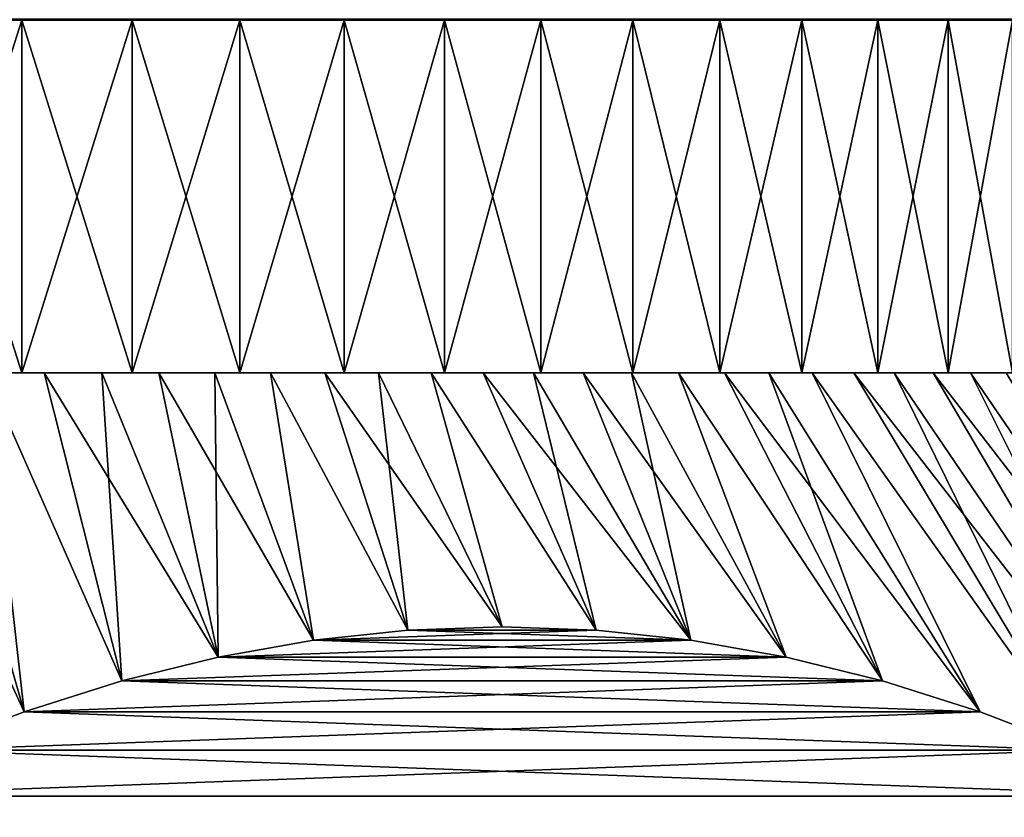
# Model space of a CAD drawing. Header units: metres. Extents: x -105 to 105, y -72 to 59.
# Tile 401 of 414: x 79.08 to 86.06, y 34.3 to 39.95. Entities that reach past the tile are written whole.
import ezdxf

# ---------------------------------------------------------------- set-up
doc = ezdxf.new("R2010")
doc.units = ezdxf.units.M
doc.layers.add('solid_509431_AD150_SW0001', color=7, linetype='CONTINUOUS')

msp = doc.modelspace()

# ---------------------------------------------------------------- linework, layer by layer
at = {"layer": 'solid_509431_AD150_SW0001'}
for points in [[(100.145508, 39.950001, 13.414669), (50.124489, 39.950001, 13.908954), (49.447899, 39.950001, 12.622996)], [(75, 39.950001, 13), (100.145508, 39.950001, 13.414669), (49.447899, 39.950001, 12.622996)], [(49.854492, 39.950001, -13.414669), (99.875511, 39.950001, -13.908954), (100.552101, 39.950001, -12.622996)], [(75, 39.950001, -13), (49.854492, 39.950001, -13.414669), (100.552101, 39.950001, -12.622996)], [(49.854492, 39.950001, -13.414669), (50.570942, 39.950001, -14.678935), (99.875511, 39.950001, -13.908954)], [(99.429054, 39.950001, 14.678935), (50.865784, 39.950001, 15.158812), (50.124489, 39.950001, 13.908954)], [(100.145508, 39.950001, 13.414669), (99.429054, 39.950001, 14.678935), (50.124489, 39.950001, 13.908954)], [(50.570942, 39.950001, -14.678935), (99.134216, 39.950001, -15.158812), (99.875511, 39.950001, -13.908954)], [(50.570942, 39.950001, -14.678935), (51.350864, 39.950001, -15.904978), (99.134216, 39.950001, -15.158812)], [(98.649139, 39.950001, 15.904978), (51.6698, 39.950001, 16.369234), (50.865784, 39.950001, 15.158812)], [(99.429054, 39.950001, 14.678935), (98.649139, 39.950001, 15.904978), (50.865784, 39.950001, 15.158812)], [(51.350864, 39.950001, -15.904978), (98.3302, 39.950001, -16.369234), (99.134216, 39.950001, -15.158812)], [(51.350864, 39.950001, -15.904978), (52.192307, 39.950001, -17.089737), (98.3302, 39.950001, -16.369234)], [(97.807693, 39.950001, 17.089737), (52.534466, 39.950001, 17.537094), (51.6698, 39.950001, 16.369234)], [(98.649139, 39.950001, 15.904978), (97.807693, 39.950001, 17.089737), (51.6698, 39.950001, 16.369234)], [(52.192307, 39.950001, -17.089737), (97.465538, 39.950001, -17.537094), (98.3302, 39.950001, -16.369234)], [(52.192307, 39.950001, -17.089737), (53.093006, 39.950001, -18.230021), (97.465538, 39.950001, -17.537094)], [(96.90699, 39.950001, 18.230021), (53.457558, 39.950001, 18.659399), (52.534466, 39.950001, 17.537094)], [(97.807693, 39.950001, 17.089737), (96.90699, 39.950001, 18.230021), (52.534466, 39.950001, 17.537094)], [(53.093006, 39.950001, -18.230021), (96.542442, 39.950001, -18.659399), (97.465538, 39.950001, -17.537094)], [(53.093006, 39.950001, -18.230021), (54.050678, 39.950001, -19.322937), (96.542442, 39.950001, -18.659399)], [(95.949318, 39.950001, 19.322937), (54.436607, 39.950001, 19.733141), (53.457558, 39.950001, 18.659399)], [(96.90699, 39.950001, 18.230021), (95.949318, 39.950001, 19.322937), (53.457558, 39.950001, 18.659399)], [(54.050678, 39.950001, -19.322937), (95.563393, 39.950001, -19.733141), (96.542442, 39.950001, -18.659399)], [(54.050678, 39.950001, -19.322937), (55.06282, 39.950001, -20.365629), (95.563393, 39.950001, -19.733141)], [(94.93718, 39.950001, 20.365629), (55.46917, 39.950001, 20.75564), (54.436607, 39.950001, 19.733141)], [(95.949318, 39.950001, 19.322937), (94.93718, 39.950001, 20.365629), (54.436607, 39.950001, 19.733141)], [(55.06282, 39.950001, -20.365629), (94.53083, 39.950001, -20.75564), (95.563393, 39.950001, -19.733141)], [(55.06282, 39.950001, -20.365629), (56.126755, 39.950001, -21.355339), (94.53083, 39.950001, -20.75564)], [(93.873245, 39.950001, 21.355339), (56.552456, 39.950001, 21.724138), (55.46917, 39.950001, 20.75564)], [(94.93718, 39.950001, 20.365629), (93.873245, 39.950001, 21.355339), (55.46917, 39.950001, 20.75564)], [(56.126755, 39.950001, -21.355339), (93.44754, 39.950001, -21.724138), (94.53083, 39.950001, -20.75564)], [(56.126755, 39.950001, -21.355339), (57.239807, 39.950001, -22.289581), (93.44754, 39.950001, -21.724138)], [(92.760193, 39.950001, 22.289581), (57.683731, 39.950001, 22.636183), (56.552456, 39.950001, 21.724138)], [(93.873245, 39.950001, 21.355339), (92.760193, 39.950001, 22.289581), (56.552456, 39.950001, 21.724138)], [(57.239807, 39.950001, -22.289581), (92.316269, 39.950001, -22.636183), (93.44754, 39.950001, -21.724138)], [(57.239807, 39.950001, -22.289581), (58.398968, 39.950001, -23.165831), (92.316269, 39.950001, -22.636183)], [(91.601036, 39.950001, 23.165831), (58.860031, 39.950001, 23.489388), (57.683731, 39.950001, 22.636183)], [(92.760193, 39.950001, 22.289581), (91.601036, 39.950001, 23.165831), (57.683731, 39.950001, 22.636183)], [(58.398968, 39.950001, -23.165831), (91.139969, 39.950001, -23.489388), (92.316269, 39.950001, -22.636183)], [(58.398968, 39.950001, -23.165831), (59.601337, 39.950001, -23.981892), (91.139969, 39.950001, -23.489388)], [(90.398659, 39.950001, 23.981892), (60.078243, 39.950001, 24.281498), (58.860031, 39.950001, 23.489388)], [(91.601036, 39.950001, 23.165831), (90.398659, 39.950001, 23.981892), (58.860031, 39.950001, 23.489388)], [(59.601337, 39.950001, -23.981892), (89.921761, 39.950001, -24.281498), (91.139969, 39.950001, -23.489388)], [(59.601337, 39.950001, -23.981892), (60.843719, 39.950001, -24.735596), (89.921761, 39.950001, -24.281498)], [(89.156281, 39.950001, 24.735596), (61.335308, 39.950001, 25.010521), (60.078243, 39.950001, 24.281498)], [(90.398659, 39.950001, 23.981892), (89.156281, 39.950001, 24.735596), (60.078243, 39.950001, 24.281498)], [(60.843719, 39.950001, -24.735596), (88.664688, 39.950001, -25.010521), (89.921761, 39.950001, -24.281498)], [(60.843719, 39.950001, -24.735596), (62.122887, 39.950001, -25.424986), (88.664688, 39.950001, -25.010521)], [(87.877113, 39.950001, 25.424986), (62.627831, 39.950001, 25.67449), (61.335308, 39.950001, 25.010521)], [(89.156281, 39.950001, 24.735596), (87.877113, 39.950001, 25.424986), (61.335308, 39.950001, 25.010521)], [(62.122887, 39.950001, -25.424986), (87.372169, 39.950001, -25.67449), (88.664688, 39.950001, -25.010521)], [(62.122887, 39.950001, -25.424986), (63.435577, 39.950001, -26.048302), (87.372169, 39.950001, -25.67449)], [(86.564423, 39.950001, 26.048302), (63.952572, 39.950001, 26.27174), (62.627831, 39.950001, 25.67449)], [(87.877113, 39.950001, 25.424986), (86.564423, 39.950001, 26.048302), (62.627831, 39.950001, 25.67449)], [(63.435577, 39.950001, -26.048302), (86.047424, 39.950001, -26.27174), (87.372169, 39.950001, -25.67449)], [(63.435577, 39.950001, -26.048302), (64.778259, 39.950001, -26.603872), (86.047424, 39.950001, -26.27174)], [(85.221741, 39.950001, 26.603872), (65.306015, 39.950001, 26.800684), (63.952572, 39.950001, 26.27174)], [(86.564423, 39.950001, 26.048302), (85.221741, 39.950001, 26.603872), (63.952572, 39.950001, 26.27174)], [(64.778259, 39.950001, -26.603872), (84.693985, 39.950001, -26.800684), (86.047424, 39.950001, -26.27174)], [(64.778259, 39.950001, -26.603872), (66.147591, 39.950001, -27.090307), (84.693985, 39.950001, -26.800684)], [(83.852409, 39.950001, 27.090307), (66.684639, 39.950001, 27.259947), (65.306015, 39.950001, 26.800684)], [(85.221741, 39.950001, 26.603872), (83.852409, 39.950001, 27.090307), (65.306015, 39.950001, 26.800684)], [(66.147591, 39.950001, -27.090307), (83.315361, 39.950001, -27.259947), (84.693985, 39.950001, -26.800684)], [(66.147591, 39.950001, -27.090307), (67.539879, 39.950001, -27.5063), (83.315361, 39.950001, -27.259947)], [(82.460121, 39.950001, 27.5063), (68.08493, 39.950001, 27.648359), (66.684639, 39.950001, 27.259947)], [(83.852409, 39.950001, 27.090307), (82.460121, 39.950001, 27.5063), (66.684639, 39.950001, 27.259947)], [(67.539879, 39.950001, -27.5063), (81.91507, 39.950001, -27.648359), (83.315361, 39.950001, -27.259947)], [(67.539879, 39.950001, -27.5063), (68.951584, 39.950001, -27.850792), (81.91507, 39.950001, -27.648359)], [(81.048416, 39.950001, 27.850792), (69.50312, 39.950001, 27.964876), (68.08493, 39.950001, 27.648359)], [(82.460121, 39.950001, 27.5063), (81.048416, 39.950001, 27.850792), (68.08493, 39.950001, 27.648359)], [(68.951584, 39.950001, -27.850792), (80.49688, 39.950001, -27.964876), (81.91507, 39.950001, -27.648359)], [(68.951584, 39.950001, -27.850792), (70.379036, 39.950001, -28.122885), (80.49688, 39.950001, -27.964876)], [(79.620964, 39.950001, 28.122885), (70.935684, 39.950001, 28.20871), (69.50312, 39.950001, 27.964876)], [(81.048416, 39.950001, 27.850792), (79.620964, 39.950001, 28.122885), (69.50312, 39.950001, 27.964876)], [(70.379036, 39.950001, -28.122885), (79.064316, 39.950001, -28.20871), (80.49688, 39.950001, -27.964876)], [(79.620964, 39.950001, 28.122885), (78.181564, 39.950001, 28.321857), (70.935684, 39.950001, 28.20871)], [(75.832916, 39.950001, 12.973289), (100.145508, 39.950001, 13.414669), (75, 39.950001, 13)], [(75.832916, 39.950001, -12.973289), (75, 39.950001, -13), (100.552101, 39.950001, -12.622996)], [(75.832916, 39.950001, 12.973289), (76.662392, 39.950001, 12.893271), (100.145508, 39.950001, 13.414669)], [(76.662392, 39.950001, -12.893271), (75.832916, 39.950001, -12.973289), (100.552101, 39.950001, -12.622996)], [(76.662392, 39.950001, 12.893271), (77.485069, 39.950001, 12.760267), (100.145508, 39.950001, 13.414669)], [(77.485069, 39.950001, -12.760267), (76.662392, 39.950001, -12.893271), (100.552101, 39.950001, -12.622996)], [(77.485069, 39.950001, 12.760267), (78.297501, 39.950001, 12.574837), (100.145508, 39.950001, 13.414669)], [(78.297501, 39.950001, -12.574837), (77.485069, 39.950001, -12.760267), (100.552101, 39.950001, -12.622996)], [(79.339127, 39.958004, 28.324324), (77.898956, 39.958004, 28.507744), (78.181564, 39.950001, 28.321857)], [(77.898956, 39.958004, -28.507744), (79.339127, 39.958004, -28.324324), (79.064316, 39.950001, -28.20871)], [(79.339127, 39.958004, 28.324324), (78.181564, 39.950001, 28.321857), (79.620964, 39.950001, 28.122885)], [(78.297501, 39.950001, 12.574837), (78.297501, 37.450001, 12.574837), (79.09642, 37.450001, 12.337721)], [(78.297501, 39.950001, 12.574837), (79.09642, 37.450001, 12.337721), (79.09642, 39.950001, 12.337721)], [(79.09642, 39.950001, -12.337721), (79.09642, 37.450001, -12.337721), (78.297501, 37.450001, -12.574837)], [(79.09642, 39.950001, -12.337721), (78.297501, 37.450001, -12.574837), (78.297501, 39.950001, -12.574837)], [(78.297501, 39.950001, 12.574837), (79.09642, 39.950001, 12.337721), (100.145508, 39.950001, 13.414669)], [(78.297501, 39.950001, -12.574837), (100.552101, 39.950001, -12.622996), (101.1623, 39.950001, -11.304154)], [(79.09642, 39.950001, -12.337721), (78.297501, 39.950001, -12.574837), (101.1623, 39.950001, -11.304154)], [(79.339127, 39.958004, -28.324324), (80.49688, 39.950001, -27.964876), (79.064316, 39.950001, -28.20871)], [(79.09642, 39.950001, 12.337721), (79.09642, 37.450001, 12.337721), (79.878456, 37.450001, 12.049923)], [(79.09642, 39.950001, 12.337721), (79.878456, 37.450001, 12.049923), (79.878456, 39.950001, 12.049923)], [(79.878456, 39.950001, -12.049923), (79.878456, 37.450001, -12.049923), (79.09642, 37.450001, -12.337721)], [(79.878456, 39.950001, -12.049923), (79.09642, 37.450001, -12.337721), (79.09642, 39.950001, -12.337721)], [(79.09642, 39.950001, 12.337721), (100.79657, 39.950001, 12.115568), (100.145508, 39.950001, 13.414669)], [(79.09642, 39.950001, 12.337721), (79.878456, 39.950001, 12.049923), (100.79657, 39.950001, 12.115568)], [(79.878456, 39.950001, -12.049923), (79.09642, 39.950001, -12.337721), (101.1623, 39.950001, -11.304154)], [(80.768158, 39.958004, 28.068197), (79.339127, 39.958004, 28.324324), (79.620964, 39.950001, 28.122885)], [(79.339127, 39.958004, -28.324324), (80.768158, 39.958004, -28.068197), (80.49688, 39.950001, -27.964876)], [(80.768158, 39.958004, 28.068197), (79.620964, 39.950001, 28.122885), (81.048416, 39.950001, 27.850792)], [(79.878456, 39.950001, 12.049923), (79.878456, 37.450001, 12.049923), (80.640503, 37.450001, 11.712588)], [(79.878456, 39.950001, 12.049923), (80.640503, 37.450001, 11.712588), (80.640503, 39.950001, 11.712588)], [(80.640503, 39.950001, -11.712588), (80.640503, 37.450001, -11.712588), (79.878456, 37.450001, -12.049923)], [(80.640503, 39.950001, -11.712588), (79.878456, 37.450001, -12.049923), (79.878456, 39.950001, -12.049923)], [(79.878456, 39.950001, 12.049923), (80.640503, 39.950001, 11.712588), (100.79657, 39.950001, 12.115568)], [(80.640503, 39.950001, -11.712588), (79.878456, 39.950001, -12.049923), (101.1623, 39.950001, -11.304154)], [(80.768158, 39.958004, -28.068197), (81.91507, 39.950001, -27.648359), (80.49688, 39.950001, -27.964876)], [(80.640503, 39.950001, 11.712588), (80.640503, 37.450001, 11.712588), (81.379318, 37.450001, 11.32715)], [(80.640503, 39.950001, 11.712588), (81.379318, 37.450001, 11.32715), (81.379318, 39.950001, 11.32715)], [(81.379318, 39.950001, -11.32715), (81.379318, 37.450001, -11.32715), (80.640503, 37.450001, -11.712588)], [(81.379318, 39.950001, -11.32715), (80.640503, 37.450001, -11.712588), (80.640503, 39.950001, -11.712588)], [(80.640503, 39.950001, 11.712588), (81.379318, 39.950001, 11.32715), (100.79657, 39.950001, 12.115568)], [(81.379318, 39.950001, -11.32715), (80.640503, 39.950001, -11.712588), (101.1623, 39.950001, -11.304154)], [(82.182388, 39.958004, 27.740019), (80.768158, 39.958004, 28.068197), (81.048416, 39.950001, 27.850792)], [(80.768158, 39.958004, -28.068197), (82.182388, 39.958004, -27.740019), (81.91507, 39.950001, -27.648359)], [(82.182388, 39.958004, 27.740019), (81.048416, 39.950001, 27.850792), (82.460121, 39.950001, 27.5063)], [(81.379318, 39.950001, 11.32715), (81.379318, 37.450001, 11.32715), (82.091965, 37.450001, 10.895137)], [(81.379318, 39.950001, 11.32715), (82.091965, 37.450001, 10.895137), (82.091965, 39.950001, 10.895137)], [(82.091965, 39.950001, -10.895137), (82.091965, 37.450001, -10.895137), (81.379318, 37.450001, -11.32715)], [(82.091965, 39.950001, -10.895137), (81.379318, 37.450001, -11.32715), (81.379318, 39.950001, -11.32715)], [(81.379318, 39.950001, 11.32715), (82.091965, 39.950001, 10.895137), (100.79657, 39.950001, 12.115568)], [(82.091965, 39.950001, -10.895137), (81.379318, 39.950001, -11.32715), (101.1623, 39.950001, -11.304154)], [(82.182388, 39.958004, -27.740019), (83.315361, 39.950001, -27.259947), (81.91507, 39.950001, -27.648359)], [(82.091965, 39.950001, 10.895137), (82.091965, 37.450001, 10.895137), (82.775429, 37.450001, 10.418385)], [(82.091965, 39.950001, 10.895137), (82.775429, 37.450001, 10.418385), (82.775429, 39.950001, 10.418385)], [(82.775429, 39.950001, -10.418385), (82.775429, 37.450001, -10.418385), (82.091965, 37.450001, -10.895137)], [(82.775429, 39.950001, -10.418385), (82.091965, 37.450001, -10.895137), (82.091965, 39.950001, -10.895137)], [(82.091965, 39.950001, 10.895137), (101.380569, 39.950001, 10.784958), (100.79657, 39.950001, 12.115568)], [(82.091965, 39.950001, 10.895137), (82.775429, 39.950001, 10.418385), (101.380569, 39.950001, 10.784958)], [(82.091965, 39.950001, -10.895137), (101.1623, 39.950001, -11.304154), (101.70446, 39.950001, -9.955989)], [(82.775429, 39.950001, -10.418385), (82.091965, 39.950001, -10.895137), (101.70446, 39.950001, -9.955989)], [(83.578178, 39.958004, 27.340633), (82.182388, 39.958004, 27.740019), (82.460121, 39.950001, 27.5063)], [(82.182388, 39.958004, -27.740019), (83.578178, 39.958004, -27.340633), (83.315361, 39.950001, -27.259947)], [(83.578178, 39.958004, 27.340633), (82.460121, 39.950001, 27.5063), (83.852409, 39.950001, 27.090307)], [(82.775429, 39.950001, 10.418385), (82.775429, 37.450001, 10.418385), (83.426979, 37.450001, 9.898787)], [(82.775429, 39.950001, 10.418385), (83.426979, 37.450001, 9.898787), (83.426979, 39.950001, 9.898787)], [(83.426979, 39.950001, -9.898787), (83.426979, 37.450001, -9.898787), (82.775429, 37.450001, -10.418385)], [(83.426979, 39.950001, -9.898787), (82.775429, 37.450001, -10.418385), (82.775429, 39.950001, -10.418385)], [(82.775429, 39.950001, 10.418385), (83.426979, 39.950001, 9.898787), (101.380569, 39.950001, 10.784958)], [(83.426979, 39.950001, -9.898787), (82.775429, 39.950001, -10.418385), (101.70446, 39.950001, -9.955989)], [(83.578178, 39.958004, -27.340633), (84.693985, 39.950001, -26.800684), (83.315361, 39.950001, -27.259947)], [(83.426979, 39.950001, 9.898787), (83.426979, 37.450001, 9.898787), (84.043869, 37.450001, 9.338548)], [(83.426979, 39.950001, 9.898787), (84.043869, 37.450001, 9.338548), (84.043869, 39.950001, 9.338548)], [(84.043869, 39.950001, -9.338548), (84.043869, 37.450001, -9.338548), (83.426979, 37.450001, -9.898787)], [(84.043869, 39.950001, -9.338548), (83.426979, 37.450001, -9.898787), (83.426979, 39.950001, -9.898787)], [(83.426979, 39.950001, 9.898787), (101.895988, 39.950001, 9.42634), (101.380569, 39.950001, 10.784958)], [(83.426979, 39.950001, 9.898787), (84.043869, 39.950001, 9.338548), (101.895988, 39.950001, 9.42634)], [(83.426979, 39.950001, -9.898787), (101.70446, 39.950001, -9.955989), (102.177216, 39.950001, -8.581896)], [(84.043869, 39.950001, -9.338548), (83.426979, 39.950001, -9.898787), (102.177216, 39.950001, -8.581896)], [(84.95195, 39.958004, 26.871063), (83.578178, 39.958004, 27.340633), (83.852409, 39.950001, 27.090307)], [(83.578178, 39.958004, -27.340633), (84.95195, 39.958004, -26.871063), (84.693985, 39.950001, -26.800684)], [(84.95195, 39.958004, 26.871063), (83.852409, 39.950001, 27.090307), (85.221741, 39.950001, 26.603872)], [(84.043869, 39.950001, 9.338548), (84.043869, 37.450001, 9.338548), (84.623619, 37.450001, 8.739902)], [(84.043869, 39.950001, 9.338548), (84.623619, 37.450001, 8.739902), (84.623619, 39.950001, 8.739902)], [(84.623619, 39.950001, -8.739902), (84.623619, 37.450001, -8.739902), (84.043869, 37.450001, -9.338548)], [(84.623619, 39.950001, -8.739902), (84.043869, 37.450001, -9.338548), (84.043869, 39.950001, -9.338548)], [(84.043869, 39.950001, 9.338548), (84.623619, 39.950001, 8.739902), (101.895988, 39.950001, 9.42634)], [(84.623619, 39.950001, -8.739902), (84.043869, 39.950001, -9.338548), (102.177216, 39.950001, -8.581896)], [(84.623619, 39.950001, 8.739902), (84.623619, 37.450001, 8.739902), (85.163803, 37.450001, 8.105371)], [(84.623619, 39.950001, 8.739902), (85.163803, 37.450001, 8.105371), (85.163803, 39.950001, 8.105371)], [(85.163803, 39.950001, -8.105371), (85.163803, 37.450001, -8.105371), (84.623619, 37.450001, -8.739902)], [(85.163803, 39.950001, -8.105371), (84.623619, 37.450001, -8.739902), (84.623619, 39.950001, -8.739902)], [(84.623619, 39.950001, 8.739902), (85.163803, 39.950001, 8.105371), (101.895988, 39.950001, 9.42634)], [(85.163803, 39.950001, -8.105371), (84.623619, 39.950001, -8.739902), (102.177216, 39.950001, -8.581896)], [(84.95195, 39.958004, -26.871063), (86.047424, 39.950001, -26.27174), (84.693985, 39.950001, -26.800684)], [(86.300171, 39.958004, 26.332518), (84.95195, 39.958004, 26.871063), (85.221741, 39.950001, 26.603872)], [(84.95195, 39.958004, -26.871063), (86.300171, 39.958004, -26.332518), (86.047424, 39.950001, -26.27174)], [(85.163803, 39.950001, 8.105371), (85.163803, 37.450001, 8.105371), (85.662239, 37.450001, 7.437512)], [(85.163803, 39.950001, 8.105371), (85.662239, 37.450001, 7.437512), (85.662239, 39.950001, 7.437512)], [(85.662239, 39.950001, -7.437512), (85.662239, 37.450001, -7.437512), (85.163803, 37.450001, -8.105371)], [(85.662239, 39.950001, -7.437512), (85.163803, 37.450001, -8.105371), (85.163803, 39.950001, -8.105371)], [(85.163803, 39.950001, 8.105371), (102.341484, 39.950001, 8.04323), (101.895988, 39.950001, 9.42634)], [(85.163803, 39.950001, 8.105371), (85.662239, 39.950001, 7.437512), (102.341484, 39.950001, 8.04323)], [(85.163803, 39.950001, -8.105371), (102.177216, 39.950001, -8.581896), (102.579315, 39.950001, -7.185497)], [(85.662239, 39.950001, -7.437512), (85.163803, 39.950001, -8.105371), (102.579315, 39.950001, -7.185497)], [(86.300171, 39.958004, 26.332518), (85.221741, 39.950001, 26.603872), (86.564423, 39.950001, 26.048302)], [(85.662239, 39.950001, 7.437512), (85.662239, 37.450001, 7.437512), (86.116852, 37.450001, 6.739104)], [(85.662239, 39.950001, 7.437512), (86.116852, 37.450001, 6.739104), (86.116852, 39.950001, 6.739104)], [(86.116852, 39.950001, -6.739104), (86.116852, 37.450001, -6.739104), (85.662239, 37.450001, -7.437512)], [(86.116852, 39.950001, -6.739104), (85.662239, 37.450001, -7.437512), (85.662239, 39.950001, -7.437512)], [(85.662239, 39.950001, 7.437512), (86.116852, 39.950001, 6.739104), (102.341484, 39.950001, 8.04323)], [(86.116852, 39.950001, -6.739104), (85.662239, 39.950001, -7.437512), (102.579315, 39.950001, -7.185497)], [(86.300171, 39.958004, -26.332518), (87.372169, 39.950001, -25.67449), (86.047424, 39.950001, -26.27174)], [(76.662392, 37.450001, 12.893271), (78.841141, 37.450001, 12.942011), (79.253929, 37.450001, 12.812263)], [(77.485069, 37.450001, 12.760267), (76.662392, 37.450001, 12.893271), (79.253929, 37.450001, 12.812263)], [(76.662392, 37.450001, -12.893271), (79.253929, 37.450001, -12.812263), (78.841141, 37.450001, -12.942011)], [(76.662392, 37.450001, -12.893271), (77.485069, 37.450001, -12.760267), (79.253929, 37.450001, -12.812263)], [(77.485069, 37.450001, 12.760267), (79.253929, 37.450001, 12.812263), (79.66243, 37.450001, 12.669319)], [(78.297501, 37.450001, 12.574837), (77.485069, 37.450001, 12.760267), (79.66243, 37.450001, 12.669319)], [(77.485069, 37.450001, -12.760267), (79.66243, 37.450001, -12.669319), (79.253929, 37.450001, -12.812263)], [(77.485069, 37.450001, -12.760267), (78.297501, 37.450001, -12.574837), (79.66243, 37.450001, -12.669319)], [(79.111633, 35.047756, 14.946653), (78.424362, 37.450001, 13.058473), (78.004021, 37.450001, 13.161527)], [(78.404137, 34.776466, 15.355131), (79.111633, 35.047756, 14.946653), (78.004021, 37.450001, 13.161527)], [(78.297501, 37.450001, 12.574837), (80.066147, 37.450001, 12.513359), (80.464531, 37.450001, 12.344591)], [(79.09642, 37.450001, 12.337721), (78.297501, 37.450001, 12.574837), (80.464531, 37.450001, 12.344591)], [(78.297501, 37.450001, 12.574837), (79.66243, 37.450001, 12.669319), (80.066147, 37.450001, 12.513359)], [(78.297501, 37.450001, -12.574837), (80.066147, 37.450001, -12.513359), (79.66243, 37.450001, -12.669319)], [(78.297501, 37.450001, -12.574837), (79.09642, 37.450001, -12.337721), (80.066147, 37.450001, -12.513359)], [(79.111641, 35.047756, -14.946653), (78.404137, 34.776466, -15.355131), (78.424362, 37.450001, -13.058473)], [(79.111633, 35.047756, 14.946653), (78.841141, 37.450001, 12.942011), (78.424362, 37.450001, 13.058473)], [(79.111641, 35.047756, -14.946653), (78.424362, 37.450001, -13.058473), (78.841141, 37.450001, -12.942011)], [(79.804718, 35.266644, 14.546502), (79.253929, 37.450001, 12.812263), (78.841141, 37.450001, 12.942011)], [(79.111633, 35.047756, 14.946653), (79.804718, 35.266644, 14.546502), (78.841141, 37.450001, 12.942011)], [(79.804718, 35.266644, -14.546501), (78.841141, 37.450001, -12.942011), (79.253929, 37.450001, -12.812263)], [(79.804718, 35.266644, -14.546501), (79.111641, 35.047756, -14.946653), (78.841141, 37.450001, -12.942011)], [(79.09642, 37.450001, 12.337721), (80.464531, 37.450001, 12.344591), (80.857407, 37.450001, 12.163089)], [(79.878456, 37.450001, 12.049923), (79.09642, 37.450001, 12.337721), (80.857407, 37.450001, 12.163089)], [(79.09642, 37.450001, -12.337721), (80.464531, 37.450001, -12.344591), (80.066147, 37.450001, -12.513359)], [(79.09642, 37.450001, -12.337721), (80.857407, 37.450001, -12.163089), (80.464531, 37.450001, -12.344591)], [(79.09642, 37.450001, -12.337721), (79.878456, 37.450001, -12.049923), (80.857407, 37.450001, -12.163089)], [(80.486938, 35.435154, 14.152622), (79.66243, 37.450001, 12.669319), (79.253929, 37.450001, 12.812263)], [(79.804718, 35.266644, 14.546502), (80.486938, 35.435154, 14.152622), (79.253929, 37.450001, 12.812263)], [(79.804718, 35.266644, -14.546501), (79.253929, 37.450001, -12.812263), (79.66243, 37.450001, -12.669319)], [(80.486938, 35.435154, 14.152622), (80.066147, 37.450001, 12.513359), (79.66243, 37.450001, 12.669319)], [(80.486938, 35.435154, -14.152621), (79.66243, 37.450001, -12.669319), (80.066147, 37.450001, -12.513359)], [(80.486938, 35.435154, -14.152621), (79.804718, 35.266644, -14.546501), (79.66243, 37.450001, -12.669319)], [(79.878456, 37.450001, 12.049923), (81.244286, 37.450001, 11.969079), (81.624733, 37.450001, 11.762776)], [(80.640503, 37.450001, 11.712588), (79.878456, 37.450001, 12.049923), (81.624733, 37.450001, 11.762776)], [(79.878456, 37.450001, 12.049923), (80.857407, 37.450001, 12.163089), (81.244286, 37.450001, 11.969079)], [(79.878456, 37.450001, -12.049923), (81.244286, 37.450001, -11.969079), (80.857407, 37.450001, -12.163089)], [(79.878456, 37.450001, -12.049923), (80.640503, 37.450001, -11.712588), (81.244286, 37.450001, -11.969079)], [(81.161934, 35.554764, 13.762916), (80.464531, 37.450001, 12.344591), (80.066147, 37.450001, 12.513359)], [(80.486938, 35.435154, 14.152622), (81.161934, 35.554764, 13.762916), (80.066147, 37.450001, 12.513359)], [(80.486938, 35.435154, -14.152621), (80.066147, 37.450001, -12.513359), (80.464531, 37.450001, -12.344591)], [(81.161934, 35.554764, 13.762916), (80.857407, 37.450001, 12.163089), (80.464531, 37.450001, 12.344591)], [(81.161934, 35.554764, -13.762915), (80.464531, 37.450001, -12.344591), (80.857407, 37.450001, -12.163089)], [(81.161934, 35.554764, -13.762915), (80.486938, 35.435154, -14.152621), (80.464531, 37.450001, -12.344591)], [(80.640503, 37.450001, 11.712588), (81.624733, 37.450001, 11.762776), (81.99826, 37.450001, 11.544454)], [(81.379318, 37.450001, 11.32715), (80.640503, 37.450001, 11.712588), (81.99826, 37.450001, 11.544454)], [(80.640503, 37.450001, -11.712588), (81.624733, 37.450001, -11.762776), (81.244286, 37.450001, -11.969079)], [(80.640503, 37.450001, -11.712588), (81.99826, 37.450001, -11.544454), (81.624733, 37.450001, -11.762776)], [(80.640503, 37.450001, -11.712588), (81.379318, 37.450001, -11.32715), (81.99826, 37.450001, -11.544454)], [(81.832092, 35.626225, 13.375996), (81.244286, 37.450001, 11.969079), (80.857407, 37.450001, 12.163089)], [(81.161934, 35.554764, 13.762916), (81.832092, 35.626225, 13.375996), (80.857407, 37.450001, 12.163089)], [(81.8321, 35.626225, -13.375995), (80.857407, 37.450001, -12.163089), (81.244286, 37.450001, -11.969079)], [(81.8321, 35.626225, -13.375995), (81.161934, 35.554764, -13.762915), (80.857407, 37.450001, -12.163089)], [(82.5, 35.650002, 12.990382), (81.624733, 37.450001, 11.762776), (81.244286, 37.450001, 11.969079)], [(81.832092, 35.626225, 13.375996), (82.5, 35.650002, 12.990382), (81.244286, 37.450001, 11.969079)], [(81.8321, 35.626225, -13.375995), (81.244286, 37.450001, -11.969079), (81.624733, 37.450001, -11.762776)], [(81.379318, 37.450001, 11.32715), (82.364716, 37.450001, 11.314191), (82.723602, 37.450001, 11.072307)], [(82.091965, 37.450001, 10.895137), (81.379318, 37.450001, 11.32715), (82.723602, 37.450001, 11.072307)], [(81.379318, 37.450001, 11.32715), (81.99826, 37.450001, 11.544454), (82.364716, 37.450001, 11.314191)], [(81.379318, 37.450001, -11.32715), (82.364716, 37.450001, -11.314191), (81.99826, 37.450001, -11.544454)], [(81.379318, 37.450001, -11.32715), (82.091965, 37.450001, -10.895137), (82.364716, 37.450001, -11.314191)], [(82.5, 35.650002, 12.990382), (81.99826, 37.450001, 11.544454), (81.624733, 37.450001, 11.762776)], [(82.5, 35.650002, -12.99038), (81.624733, 37.450001, -11.762776), (81.99826, 37.450001, -11.544454)], [(82.5, 35.650002, -12.99038), (81.8321, 35.626225, -13.375995), (81.624733, 37.450001, -11.762776)], [(83.1679, 35.626225, 12.604768), (82.364716, 37.450001, 11.314191), (81.99826, 37.450001, 11.544454)], [(82.5, 35.650002, 12.990382), (83.1679, 35.626225, 12.604768), (81.99826, 37.450001, 11.544454)], [(83.167908, 35.626225, -12.604767), (81.99826, 37.450001, -11.544454), (82.364716, 37.450001, -11.314191)], [(83.167908, 35.626225, -12.604767), (82.5, 35.650002, -12.99038), (81.99826, 37.450001, -11.544454)], [(82.091965, 37.450001, 10.895137), (83.074486, 37.450001, 10.81909), (83.417091, 37.450001, 10.554745)], [(82.775429, 37.450001, 10.418385), (82.091965, 37.450001, 10.895137), (83.417091, 37.450001, 10.554745)], [(82.091965, 37.450001, 10.895137), (82.723602, 37.450001, 11.072307), (83.074486, 37.450001, 10.81909)], [(82.091965, 37.450001, -10.895137), (82.723602, 37.450001, -11.072307), (82.364716, 37.450001, -11.314191)], [(82.091965, 37.450001, -10.895137), (83.074486, 37.450001, -10.81909), (82.723602, 37.450001, -11.072307)], [(82.091965, 37.450001, -10.895137), (82.775429, 37.450001, -10.418385), (83.074486, 37.450001, -10.81909)], [(83.838066, 35.554764, 12.217848), (82.723602, 37.450001, 11.072307), (82.364716, 37.450001, 11.314191)], [(83.1679, 35.626225, 12.604768), (83.838066, 35.554764, 12.217848), (82.364716, 37.450001, 11.314191)], [(83.167908, 35.626225, -12.604767), (82.364716, 37.450001, -11.314191), (82.723602, 37.450001, -11.072307)], [(83.838066, 35.554764, 12.217848), (83.074486, 37.450001, 10.81909), (82.723602, 37.450001, 11.072307)], [(83.838066, 35.554764, -12.217846), (82.723602, 37.450001, -11.072307), (83.074486, 37.450001, -10.81909)], [(83.838066, 35.554764, -12.217846), (83.167908, 35.626225, -12.604767), (82.723602, 37.450001, -11.072307)], [(82.775429, 37.450001, 10.418385), (83.751091, 37.450001, 10.279511), (84.076103, 37.450001, 9.993717)], [(83.426979, 37.450001, 9.898787), (82.775429, 37.450001, 10.418385), (84.076103, 37.450001, 9.993717)], [(82.775429, 37.450001, 10.418385), (83.417091, 37.450001, 10.554745), (83.751091, 37.450001, 10.279511)], [(82.775429, 37.450001, -10.418385), (83.417091, 37.450001, -10.554745), (83.074486, 37.450001, -10.81909)], [(82.775429, 37.450001, -10.418385), (83.751091, 37.450001, -10.279511), (83.417091, 37.450001, -10.554745)], [(82.775429, 37.450001, -10.418385), (83.426979, 37.450001, -9.898787), (83.751091, 37.450001, -10.279511)], [(84.513062, 35.435154, 11.828141), (83.417091, 37.450001, 10.554745), (83.074486, 37.450001, 10.81909)], [(83.838066, 35.554764, 12.217848), (84.513062, 35.435154, 11.828141), (83.074486, 37.450001, 10.81909)], [(83.838066, 35.554764, -12.217846), (83.074486, 37.450001, -10.81909), (83.417091, 37.450001, -10.554745)], [(84.513062, 35.435154, 11.828141), (83.751091, 37.450001, 10.279511), (83.417091, 37.450001, 10.554745)], [(84.513062, 35.435154, -11.82814), (83.417091, 37.450001, -10.554745), (83.751091, 37.450001, -10.279511)], [(84.513062, 35.435154, -11.82814), (83.838066, 35.554764, -12.217846), (83.417091, 37.450001, -10.554745)], [(83.426979, 37.450001, 9.898787), (84.391678, 37.450001, 9.697756), (84.697701, 37.450001, 9.391726)], [(84.043869, 37.450001, 9.338548), (83.426979, 37.450001, 9.898787), (84.697701, 37.450001, 9.391726)], [(83.426979, 37.450001, 9.898787), (84.076103, 37.450001, 9.993717), (84.391678, 37.450001, 9.697756)], [(83.426979, 37.450001, -9.898787), (84.076103, 37.450001, -9.993717), (83.751091, 37.450001, -10.279511)], [(83.426979, 37.450001, -9.898787), (84.391678, 37.450001, -9.697756), (84.076103, 37.450001, -9.993717)], [(83.426979, 37.450001, -9.898787), (84.043869, 37.450001, -9.338548), (84.391678, 37.450001, -9.697756)], [(85.195282, 35.266644, 11.43426), (84.076103, 37.450001, 9.993717), (83.751091, 37.450001, 10.279511)], [(84.513062, 35.435154, 11.828141), (85.195282, 35.266644, 11.43426), (83.751091, 37.450001, 10.279511)], [(85.195282, 35.266644, -11.434259), (83.751091, 37.450001, -10.279511), (84.076103, 37.450001, -9.993717)], [(85.195282, 35.266644, -11.434259), (84.513062, 35.435154, -11.82814), (83.751091, 37.450001, -10.279511)], [(84.043869, 37.450001, 9.338548), (84.993767, 37.450001, 9.076042), (85.279549, 37.450001, 8.751051)], [(84.623619, 37.450001, 8.739902), (84.043869, 37.450001, 9.338548), (85.279549, 37.450001, 8.751051)], [(84.043869, 37.450001, 9.338548), (84.697701, 37.450001, 9.391726), (84.993767, 37.450001, 9.076042)], [(84.043869, 37.450001, -9.338548), (84.697701, 37.450001, -9.391726), (84.391678, 37.450001, -9.697756)], [(84.043869, 37.450001, -9.338548), (84.993767, 37.450001, -9.076042), (84.697701, 37.450001, -9.391726)], [(84.043869, 37.450001, -9.338548), (84.623619, 37.450001, -8.739902), (84.993767, 37.450001, -9.076042)], [(85.888359, 35.047756, 11.034109), (84.391678, 37.450001, 9.697756), (84.076103, 37.450001, 9.993717)], [(85.195282, 35.266644, 11.43426), (85.888359, 35.047756, 11.034109), (84.076103, 37.450001, 9.993717)], [(85.195282, 35.266644, -11.434259), (84.076103, 37.450001, -9.993717), (84.391678, 37.450001, -9.697756)], [(85.888359, 35.047756, 11.034109), (84.697701, 37.450001, 9.391726), (84.391678, 37.450001, 9.697756)], [(85.888367, 35.047756, -11.034109), (84.391678, 37.450001, -9.697756), (84.697701, 37.450001, -9.391726)], [(85.888367, 35.047756, -11.034109), (85.195282, 35.266644, -11.434259), (84.391678, 37.450001, -9.697756)], [(84.623619, 37.450001, 8.739902), (85.279549, 37.450001, 8.751051), (85.554695, 37.450001, 8.417147)], [(85.163803, 37.450001, 8.105371), (84.623619, 37.450001, 8.739902), (85.554695, 37.450001, 8.417147)], [(84.623619, 37.450001, -8.739902), (85.279549, 37.450001, -8.751051), (84.993767, 37.450001, -9.076042)], [(84.623619, 37.450001, -8.739902), (85.554695, 37.450001, -8.417147), (85.279549, 37.450001, -8.751051)], [(84.623619, 37.450001, -8.739902), (85.163803, 37.450001, -8.105371), (85.554695, 37.450001, -8.417147)], [(86.595863, 34.776466, 10.625631), (84.993767, 37.450001, 9.076042), (84.697701, 37.450001, 9.391726)], [(85.888359, 35.047756, 11.034109), (86.595863, 34.776466, 10.625631), (84.697701, 37.450001, 9.391726)], [(86.595863, 34.776466, -10.625631), (84.697701, 37.450001, -9.391726), (84.993767, 37.450001, -9.076042)], [(86.595863, 34.776466, -10.625631), (85.888367, 35.047756, -11.034109), (84.697701, 37.450001, -9.391726)], [(87.321823, 34.450001, 10.206499), (85.279549, 37.450001, 8.751051), (84.993767, 37.450001, 9.076042)], [(86.595863, 34.776466, 10.625631), (87.321823, 34.450001, 10.206499), (84.993767, 37.450001, 9.076042)], [(86.595863, 34.776466, -10.625631), (84.993767, 37.450001, -9.076042), (85.279549, 37.450001, -8.751051)], [(85.163803, 37.450001, 8.105371), (85.819077, 37.450001, 8.074492), (86.07235, 37.450001, 7.723543)], [(85.662239, 37.450001, 7.437512), (85.163803, 37.450001, 8.105371), (86.07235, 37.450001, 7.723543)], [(85.163803, 37.450001, 8.105371), (85.554695, 37.450001, 8.417147), (85.819077, 37.450001, 8.074492)], [(85.163803, 37.450001, -8.105371), (85.819077, 37.450001, -8.074492), (85.554695, 37.450001, -8.417147)], [(85.163803, 37.450001, -8.105371), (85.662239, 37.450001, -7.437512), (85.819077, 37.450001, -8.074492)], [(87.321823, 34.450001, 10.206499), (85.554695, 37.450001, 8.417147), (85.279549, 37.450001, 8.751051)], [(87.321823, 34.450001, -10.206499), (85.279549, 37.450001, -8.751051), (85.554695, 37.450001, -8.417147)], [(87.321823, 34.450001, -10.206499), (86.595863, 34.776466, -10.625631), (85.279549, 37.450001, -8.751051)], [(87.874336, 34.450001, 9.500075), (85.819077, 37.450001, 8.074492), (85.554695, 37.450001, 8.417147)], [(87.874336, 34.450001, 9.500075), (85.554695, 37.450001, 8.417147), (87.321823, 34.450001, 10.206499)], [(87.321823, 34.450001, -10.206499), (85.554695, 37.450001, -8.417147), (85.819077, 37.450001, -8.074492)], [(85.662239, 37.450001, 7.437512), (86.314171, 37.450001, 7.364748), (86.544411, 37.450001, 6.998323)], [(86.116852, 37.450001, 6.739104), (85.662239, 37.450001, 7.437512), (86.544411, 37.450001, 6.998323)], [(85.662239, 37.450001, 7.437512), (86.07235, 37.450001, 7.723543), (86.314171, 37.450001, 7.364748)], [(85.662239, 37.450001, -7.437512), (86.07235, 37.450001, -7.723543), (85.819077, 37.450001, -8.074492)], [(85.662239, 37.450001, -7.437512), (86.314171, 37.450001, -7.364748), (86.07235, 37.450001, -7.723543)], [(85.662239, 37.450001, -7.437512), (86.116852, 37.450001, -6.739104), (86.314171, 37.450001, -7.364748)], [(87.874336, 34.450001, 9.500075), (86.07235, 37.450001, 7.723543), (85.819077, 37.450001, 8.074492)], [(87.874336, 34.450001, -9.500075), (85.819077, 37.450001, -8.074492), (86.07235, 37.450001, -7.723543)], [(87.874336, 34.450001, -9.500075), (87.321823, 34.450001, -10.206499), (85.819077, 37.450001, -8.074492)], [(81.161934, 35.554764, 13.762916), (83.838066, 35.554764, 12.217848), (83.1679, 35.626225, 12.604768)], [(81.161934, 35.554764, 13.762916), (83.1679, 35.626225, 12.604768), (81.832092, 35.626225, 13.375996)], [(83.838066, 35.554764, -12.217846), (81.161934, 35.554764, -13.762915), (81.8321, 35.626225, -13.375995)], [(81.832092, 35.626225, 13.375996), (83.1679, 35.626225, 12.604768), (82.5, 35.650002, 12.990382)], [(83.167908, 35.626225, -12.604767), (81.8321, 35.626225, -13.375995), (82.5, 35.650002, -12.99038)], [(83.838066, 35.554764, -12.217846), (81.8321, 35.626225, -13.375995), (83.167908, 35.626225, -12.604767)], [(80.486938, 35.435154, 14.152622), (84.513062, 35.435154, 11.828141), (83.838066, 35.554764, 12.217848)], [(80.486938, 35.435154, 14.152622), (83.838066, 35.554764, 12.217848), (81.161934, 35.554764, 13.762916)], [(84.513062, 35.435154, -11.82814), (80.486938, 35.435154, -14.152621), (81.161934, 35.554764, -13.762915)], [(84.513062, 35.435154, -11.82814), (81.161934, 35.554764, -13.762915), (83.838066, 35.554764, -12.217846)], [(79.804718, 35.266644, 14.546502), (85.195282, 35.266644, 11.43426), (84.513062, 35.435154, 11.828141)], [(79.804718, 35.266644, 14.546502), (84.513062, 35.435154, 11.828141), (80.486938, 35.435154, 14.152622)], [(85.195282, 35.266644, -11.434259), (79.804718, 35.266644, -14.546501), (80.486938, 35.435154, -14.152621)], [(85.195282, 35.266644, -11.434259), (80.486938, 35.435154, -14.152621), (84.513062, 35.435154, -11.82814)], [(79.111633, 35.047756, 14.946653), (85.888359, 35.047756, 11.034109), (85.195282, 35.266644, 11.43426)], [(79.111633, 35.047756, 14.946653), (85.195282, 35.266644, 11.43426), (79.804718, 35.266644, 14.546502)], [(85.888367, 35.047756, -11.034109), (79.111641, 35.047756, -14.946653), (79.804718, 35.266644, -14.546501)], [(85.888367, 35.047756, -11.034109), (79.804718, 35.266644, -14.546501), (85.195282, 35.266644, -11.434259)], [(78.404137, 34.776466, 15.355131), (86.595863, 34.776466, 10.625631), (85.888359, 35.047756, 11.034109)], [(78.404137, 34.776466, 15.355131), (85.888359, 35.047756, 11.034109), (79.111633, 35.047756, 14.946653)], [(86.595863, 34.776466, -10.625631), (78.404137, 34.776466, -15.355131), (79.111641, 35.047756, -14.946653)], [(86.595863, 34.776466, -10.625631), (79.111641, 35.047756, -14.946653), (85.888367, 35.047756, -11.034109)], [(77.678177, 34.450001, 15.774263), (87.321823, 34.450001, 10.206499), (86.595863, 34.776466, 10.625631)], [(77.678177, 34.450001, 15.774263), (86.595863, 34.776466, 10.625631), (78.404137, 34.776466, 15.355131)], [(87.321823, 34.450001, -10.206499), (77.678177, 34.450001, -15.774263), (78.404137, 34.776466, -15.355131)], [(87.321823, 34.450001, -10.206499), (78.404137, 34.776466, -15.355131), (86.595863, 34.776466, -10.625631)], [(87.321823, 34.450001, 10.206499), (77.678177, 25.450001, 15.774263), (87.321823, 25.450001, 10.206499)], [(77.678177, 34.450001, 15.774263), (77.678177, 25.450001, 15.774263), (87.321823, 34.450001, 10.206499)], [(77.678177, 34.450001, -15.774263), (87.321823, 25.450001, -10.206499), (77.678177, 25.450001, -15.774263)], [(87.321823, 34.450001, -10.206499), (87.321823, 25.450001, -10.206499), (77.678177, 34.450001, -15.774263)]]:
    msp.add_3dface(points, dxfattribs=at)

doc.saveas('drawing.dxf')
